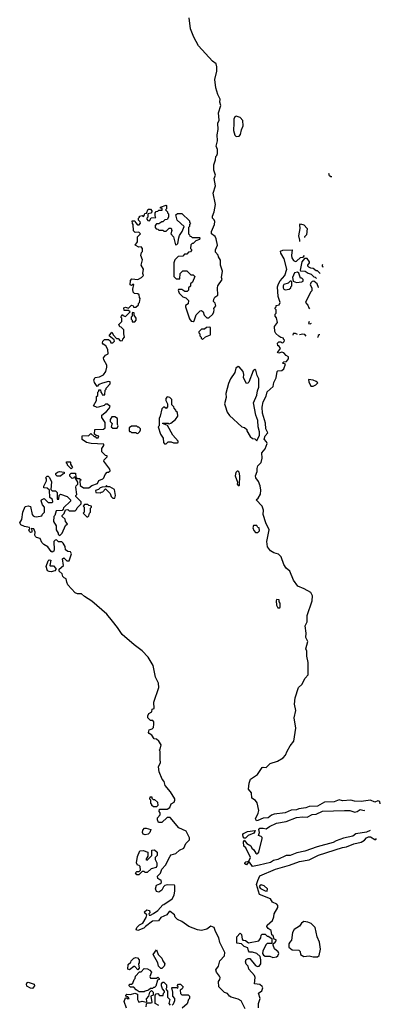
# Model space of a CAD drawing. Extents: x 1793424 to 1900092, y 321114 to 470632.
# Tile 279 of 292: x 1891962 to 1895418, y 417168 to 426607. Entities that reach past the tile are written whole.
import ezdxf

# ---------------------------------------------------------------- set-up
doc = ezdxf.new("R2010")
doc.units = 0

msp = doc.modelspace()

# ---------------------------------------------------------------- linework, layer by layer
at = {"layer": '0CON05XD'}
for points in [[(1892977, 423763), (1893020, 423805), (1893005, 423820), (1892965, 423820), (1892960, 423845), (1892975, 423850), (1893005, 423840), (1893035, 423870), (1893050, 423865), (1893051.7, 423851.7), (1893075, 423850), (1893100, 423875), (1893100, 423885), (1893110, 423895), (1893117.5, 423935), (1893110, 423945), (1893108.3, 423968.3), (1893095, 423980), (1893063, 423983), (1893050, 423995), (1893047, 424023), (1893057.5, 424067.5), (1893045, 424070), (1893035, 424060), (1893020, 424065), (1893023, 424107), (1893038.3, 424121.7), (1893095, 424117.5), (1893130, 424135), (1893150, 424155), (1893142.5, 424175), (1893147.5, 424215), (1893127.5, 424255), (1893140, 424305), (1893122.5, 424345), (1893130, 424375), (1893140, 424385), (1893140, 424415), (1893125, 424430), (1893105, 424427.5), (1893070, 424445), (1893091.7, 424478.3), (1893093, 424527), (1893120, 424555), (1893105, 424570), (1893068.3, 424568.3), (1893051.7, 424581.7), (1893050, 424645), (1893043, 424653), (1893041.7, 424678.3), (1893065, 424680), (1893071.7, 424661.7), (1893091.7, 424641.7), (1893108.3, 424641.7), (1893120, 424655), (1893118.3, 424668.3), (1893100, 424685), (1893100, 424705), (1893110, 424715), (1893110, 424725), (1893135, 424730), (1893148.3, 424721.7), (1893160, 424735), (1893161.7, 424748.3), (1893178.3, 424751.7), (1893195, 424790), (1893215, 424790), (1893230, 424775), (1893230, 424765), (1893218.3, 424751.7), (1893190, 424745), (1893190, 424715), (1893180, 424705), (1893180, 424695), (1893191.7, 424681.7), (1893205, 424680), (1893221.7, 424708.3), (1893268.3, 424711.7), (1893260, 424725), (1893260, 424755), (1893271.7, 424768.3), (1893285, 424770), (1893295, 424780), (1893328.3, 424781.7), (1893328.3, 424798.3), (1893311.7, 424801.7), (1893311.7, 424808.3), (1893365, 424830), (1893370, 424825), (1893370, 424795), (1893360, 424785), (1893380, 424765), (1893380, 424755), (1893390, 424745), (1893387, 424713), (1893375, 424690), (1893353, 424687), (1893335, 424670), (1893325, 424670), (1893295, 424650), (1893275, 424650), (1893260, 424635), (1893260, 424615), (1893271.7, 424601.7), (1893285, 424600), (1893295, 424590), (1893335, 424590), (1893345, 424580), (1893365, 424580), (1893395, 424610), (1893415, 424610), (1893420, 424585), (1893410, 424555), (1893437, 424527), (1893455, 424450), (1893468.3, 424451.7), (1893477, 424463), (1893487.5, 424515), (1893493, 424537), (1893520, 424575), (1893540, 424625), (1893470, 424685), (1893460, 424735), (1893475, 424750), (1893515, 424750), (1893588.3, 424678.3), (1893590, 424665), (1893600, 424655), (1893590, 424645), (1893590, 424625), (1893580, 424615), (1893580, 424555), (1893590, 424545), (1893591.7, 424531.7), (1893605, 424530), (1893615, 424520), (1893685, 424520), (1893690, 424515), (1893685, 424500), (1893651.7, 424488.3), (1893625, 424460), (1893615, 424460), (1893601.7, 424448.3), (1893600, 424415), (1893610, 424405), (1893610, 424395), (1893598.3, 424381.7), (1893581.7, 424378.3), (1893565, 424360), (1893541.7, 424358.3), (1893525, 424340), (1893481.7, 424338.3), (1893450, 424305), (1893440, 424275), (1893440, 424145), (1893461.7, 424121.7), (1893496.7, 424123.3), (1893500, 424175), (1893525, 424200), (1893565, 424200), (1893601.7, 424161.7), (1893625, 424160), (1893640, 424145), (1893618.3, 424091.7), (1893600, 424075), (1893598.3, 424051.7), (1893580, 424035), (1893580, 424015), (1893568.3, 424001.7), (1893545, 424000), (1893515, 424020), (1893485, 424020), (1893480, 424015), (1893490, 423985), (1893525, 423950), (1893555, 423940), (1893580, 423915), (1893576.7, 423883.3), (1893551.7, 423868.3), (1893550, 423855), (1893588.3, 423738.3), (1893605, 423716.7), (1893625, 423713.3), (1893635, 423720), (1893653, 423777), (1893693, 423817), (1893705, 423820), (1893720, 423805), (1893730, 423775), (1893755, 423750), (1893775, 423750), (1893812.5, 423785), (1893822.5, 423805), (1893827.5, 423825), (1893823, 423837), (1893842.5, 423865), (1893835, 423890), (1893820, 423905), (1893823, 423927), (1893833.6, 423946.4), (1893860, 423965), (1893857.5, 424035), (1893862.5, 424055), (1893902.5, 424115), (1893897.5, 424135), (1893906.7, 424195), (1893886.7, 424255), (1893887.5, 424302.5), (1893867.5, 424335), (1893865, 424350), (1893838.3, 424378.3), (1893838.3, 424401.7), (1893857.5, 424445), (1893846.4, 424506.4), (1893835, 424530), (1893800, 424555), (1893800, 424575), (1893830, 424645), (1893831.7, 424671.7), (1893827, 424687), (1893810, 424705), (1893810, 424725), (1893826.4, 424763.6), (1893840, 424835), (1893816.2, 424945), (1893837.5, 425015), (1893827.5, 425085), (1893840, 425115), (1893822.5, 425165), (1893822.5, 425215), (1893840, 425265), (1893842.5, 425295), (1893852.5, 425305), (1893856.7, 425325), (1893857, 425363), (1893846.7, 425395), (1893856.7, 425445), (1893853.6, 425503.6), (1893863.3, 425555), (1893862.5, 425615), (1893872.5, 425645), (1893867, 425713), (1893888.8, 425785), (1893880, 425815), (1893883.3, 425845), (1893861.2, 425891.2), (1893840.8, 425955), (1893833.8, 426035), (1893851.2, 426115), (1893852, 426155), (1893843.8, 426185), (1893810.9, 426210.9), (1893675.4, 426355.4), (1893630.2, 426440.2), (1893599.7, 426519.7), (1893587.5, 426625)], [(1894038.3, 425488.3), (1894065, 425490), (1894077.5, 425505), (1894088.3, 425551.7), (1894105, 425590), (1894100.7, 425640.7), (1894075, 425670), (1894037, 425683), (1894023.6, 425676.4), (1894013.3, 425655), (1894016.2, 425615), (1894010, 425545), (1894025, 425500), (1894038.3, 425488.3)], [(1894955, 425100), (1894945, 425100), (1894931.7, 425111.7), (1894926, 425132.2)], [(1894647.8, 424480.2), (1894647.5, 424495), (1894636.4, 424536.4), (1894650, 424605), (1894648.3, 424641.7), (1894655, 424650), (1894685, 424640), (1894717.5, 424605), (1894710, 424545), (1894692.5, 424525), (1894691.6, 424517.6)], [(1895418.3, 419090.9), (1895415, 419113.1), (1895395, 419119.4), (1895365, 419106.5), (1895325, 419124.3), (1895235, 419111.2), (1895172.5, 419115), (1895135, 419124.6), (1895055, 419117.1), (1895025, 419127.9), (1894975, 419107.8), (1894885, 419104.6), (1894815, 419067.8), (1894735, 419064.5), (1894705, 419051.8), (1894637.6, 419042.4), (1894615, 419033.6), (1894565, 419030.6), (1894505, 419002.9), (1894400.3, 418989.7), (1894375, 418980.8), (1894345, 418954.4), (1894295, 418951.1), (1894245, 418928.6), (1894231.7, 418928.3), (1894220.8, 418945), (1894248.8, 419001.2), (1894253.1, 419025), (1894239.8, 419099.8), (1894221.5, 419121.5), (1894188, 419145), (1894183.9, 419193.9), (1894155, 419230), (1894161.7, 419288.3), (1894173, 419327), (1894240, 419370), (1894285, 419438.1), (1894295, 419442.9), (1894325, 419436.7), (1894362.5, 419475), (1894432.6, 419497.4), (1894488.8, 419531.2), (1894510.8, 419555), (1894524.5, 419595), (1894554, 419646), (1894589.1, 419690.9), (1894609.1, 419815), (1894592.9, 419915), (1894609.2, 419985), (1894596.9, 420045), (1894602.5, 420105), (1894633.6, 420206.4), (1894667.5, 420235), (1894697.5, 420295), (1894727.5, 420325), (1894728.3, 420388.3), (1894726.4, 420445), (1894712.9, 420505), (1894712.7, 420552.7), (1894706.2, 420575), (1894723.3, 420645), (1894703.3, 420685), (1894707.5, 420725), (1894696.7, 420795), (1894717.5, 420835), (1894716, 420895), (1894764.5, 421035), (1894770, 421085), (1894752.5, 421115), (1894690, 421150), (1894629.5, 421175), (1894586.7, 421235), (1894550.3, 421320.3), (1894515, 421347.8), (1894494.7, 421385), (1894468.1, 421458.1), (1894442.5, 421482.5), (1894399.2, 421495), (1894365, 421515.7), (1894335.7, 421555), (1894330, 421605), (1894353.8, 421715), (1894322.5, 421785), (1894296.7, 421863.3), (1894300, 421905), (1894286.7, 421945), (1894230, 422005), (1894248.3, 422021.7), (1894270.5, 422059.5), (1894274.7, 422095.3), (1894267.9, 422137.9), (1894249.7, 422179.7), (1894225.8, 422215), (1894222.5, 422235), (1894239.4, 422275), (1894238, 422305), (1894245, 422330), (1894277, 422363), (1894287.5, 422405), (1894282.5, 422455), (1894315.5, 422494.5), (1894333.1, 422545), (1894328.9, 422558.9), (1894305.5, 422585), (1894315, 422616.7), (1894339.4, 422645), (1894320, 422685), (1894318.5, 422738.5), (1894290, 422835), (1894287.6, 422892.4), (1894294.6, 422945), (1894322.9, 422997.1), (1894335, 423040), (1894390.3, 423089.7), (1894399.5, 423130.5), (1894420, 423175), (1894430, 423235), (1894435, 423240), (1894475, 423242.5), (1894495, 423260), (1894510, 423305), (1894480, 423315), (1894493, 423327), (1894518.3, 423331.7), (1894540, 423355), (1894540, 423375), (1894515, 423387.5), (1894493.8, 423413.8), (1894475, 423420), (1894445, 423410), (1894433.3, 423415), (1894462.5, 423455), (1894445, 423480), (1894435, 423480), (1894433, 423507), (1894445, 423520), (1894465, 423520), (1894471.7, 423511.7), (1894485, 423510), (1894498.3, 423521.7), (1894500, 423535), (1894490, 423545), (1894490, 423555), (1894465, 423560), (1894445, 423572.5), (1894417.3, 423597.3), (1894406.6, 423616.6), (1894405.5, 423664.5), (1894432, 423705), (1894425, 423750), (1894410, 423765), (1894410, 423785), (1894420, 423795), (1894420, 423825), (1894410, 423835), (1894410, 423845), (1894420, 423855), (1894421.7, 423868.3), (1894450, 423875), (1894457.5, 423895), (1894440, 423955), (1894433.8, 424045), (1894441.2, 424075), (1894457.5, 424105), (1894503.3, 424155), (1894523.3, 424215), (1894496.7, 424315), (1894465, 424370), (1894463, 424387), (1894485, 424397.5), (1894575, 424400), (1894566.7, 424345), (1894570, 424325), (1894587, 424297), (1894605, 424290), (1894615, 424292.5), (1894655, 424327.5), (1894678.3, 424331.7), (1894692.2, 424346)], [(1894840.7, 424174.3), (1894815, 424200), (1894805, 424200), (1894775, 424222.5), (1894753.6, 424223.6), (1894733.6, 424233.6), (1894722.5, 424245), (1894722.5, 424255), (1894740, 424275), (1894740, 424285), (1894718.3, 424318.3), (1894691.7, 424318.3), (1894667.5, 424285), (1894650, 424205), (1894655, 424200), (1894697, 424197), (1894726.4, 424176.4), (1894757, 424167), (1894781.7, 424141.7), (1894795, 424140), (1894805, 424130), (1894807.7, 424130)], [(1894863.7, 424259.8), (1894860, 424255), (1894861.7, 424241.7), (1894869.6, 424236.5)], [(1894616.4, 424086.4), (1894665, 424092.5), (1894678.3, 424101.7), (1894680, 424115), (1894665, 424130), (1894655, 424130), (1894638.3, 424178.3), (1894625, 424187.5), (1894595, 424180), (1894577.5, 424135), (1894581.7, 424101.7), (1894616.4, 424086.4)], [(1894828, 424040.4), (1894825, 424040), (1894812.5, 424075), (1894781.7, 424101.7), (1894765, 424097.5), (1894752.5, 424085), (1894747.5, 424065), (1894762.5, 424035), (1894761.7, 424008.3), (1894750, 423995), (1894702.5, 423895), (1894725, 423870), (1894733.3, 423845), (1894741, 423834.8)], [(1894505, 424017.5), (1894545, 424022.5), (1894560, 424035), (1894560, 424045), (1894570, 424055), (1894570, 424095), (1894565, 424100), (1894555, 424100), (1894535, 424080), (1894495, 424067.5), (1894486.7, 424055), (1894487.5, 424035), (1894495, 424022.5), (1894505, 424017.5)], [(1894124, 417125), (1894085, 417201.2), (1894055, 417218), (1893987.5, 417235), (1893972.5, 417245), (1893955, 417270), (1893925, 417280), (1893870, 417335), (1893867.5, 417385), (1893880, 417405), (1893883.8, 417425), (1893878.8, 417438.8), (1893847.5, 417475), (1893840.7, 417499.3), (1893866.7, 417535), (1893880, 417585), (1893925, 417632.5), (1893928, 417665), (1893880.9, 417760.9), (1893870, 417805), (1893838.8, 417865), (1893825, 417905.7), (1893795, 417916.2), (1893755, 417886.7), (1893705, 417876.7), (1893665, 417883.3), (1893584.1, 417914.1), (1893515, 417962.5), (1893475, 417980), (1893453, 418003), (1893446.4, 418026.4), (1893405, 418059.2), (1893395, 418056.2), (1893373.8, 418026.2), (1893315, 418001.2), (1893291.2, 417968.8), (1893235, 417963.8), (1893167.5, 417915), (1893153.6, 417896.4), (1893095, 417876), (1893078.3, 417881.7), (1893084.3, 417905.7), (1893109.5, 417930.5), (1893142.5, 417945), (1893175, 418000), (1893180, 418025), (1893161.7, 418041.7), (1893160, 418055), (1893180, 418075), (1893207, 418067), (1893210, 418045), (1893200, 418035), (1893202.5, 418022.5), (1893215, 418022.5), (1893245, 418037.5), (1893285, 418067.5), (1893335, 418122.5), (1893345, 418123.3), (1893425, 418180), (1893443.3, 418215), (1893450, 418255), (1893450, 418305), (1893445, 418310), (1893375, 418312.5), (1893353, 418307), (1893340, 418295), (1893325, 418262.5), (1893295, 418242.5), (1893275, 418250), (1893262.5, 418275), (1893275, 418310), (1893307, 418323), (1893320, 418335), (1893318.3, 418358.3), (1893305, 418360), (1893287.5, 418375), (1893282.5, 418395), (1893312.5, 418425), (1893325, 418462.5), (1893358.3, 418501.7), (1893405, 418586.7), (1893415, 418600), (1893457.5, 418615), (1893493.8, 418646.2), (1893535.2, 418664.8), (1893555, 418708), (1893590.8, 418745), (1893589.2, 418765), (1893557.7, 418827.7), (1893488.3, 418858.3), (1893405, 418960), (1893375, 418960), (1893325, 418910), (1893291.7, 418911.7), (1893282.5, 418935), (1893282.5, 418955), (1893310, 418985), (1893310, 419005), (1893300, 419015), (1893301.7, 419038.3), (1893375, 419040), (1893400, 419055), (1893415, 419090), (1893443, 419107), (1893450, 419125), (1893447.7, 419137.7), (1893406.1, 419206.1), (1893357.5, 419265), (1893346.7, 419305), (1893327.5, 419325), (1893300, 419395), (1893294, 419445), (1893313.3, 419485), (1893307.5, 419515), (1893310, 419595), (1893300, 419605), (1893310, 419615), (1893317.5, 419655), (1893295, 419690), (1893275, 419710), (1893251.7, 419711.7), (1893229.3, 419749.3), (1893203.6, 419763.6), (1893197.5, 419775), (1893201.7, 419798.3), (1893231.7, 419808.3), (1893245, 419820), (1893248.8, 419855), (1893247, 419877), (1893238.3, 419888.3), (1893215, 419890), (1893190, 419915), (1893190, 419935), (1893200, 419955), (1893228.3, 419971.7), (1893231.7, 419998.3), (1893250, 420005), (1893247.5, 420065), (1893296.7, 420205), (1893291.2, 420245), (1893264.2, 420304.2), (1893241.4, 420415), (1893195, 420496), (1893135, 420558), (1893058, 420615), (1892944.3, 420714.3), (1892900.7, 420780.7), (1892850.5, 420840.5), (1892797.6, 420907.6), (1892655, 421033.3), (1892585, 421076.7), (1892555, 421102.5), (1892515, 421103.8), (1892495, 421113.3), (1892425, 421190), (1892413.3, 421215), (1892408.3, 421248.3), (1892390, 421255), (1892375, 421270), (1892370, 421295), (1892341.7, 421321.7), (1892341.7, 421338.3), (1892382.5, 421375), (1892371.7, 421438.3), (1892387, 421447), (1892415, 421420), (1892435, 421420), (1892457.5, 421485), (1892450, 421505), (1892425, 421507.5), (1892400, 421525), (1892397, 421557), (1892378.3, 421588.3), (1892365, 421600), (1892335, 421600), (1892315, 421620), (1892301.7, 421618.3), (1892290, 421605), (1892292.5, 421525), (1892288.3, 421511.7), (1892275, 421502.5), (1892265, 421507.5), (1892233.1, 421553.1), (1892193.8, 421575), (1892173.3, 421595), (1892160, 421635), (1892125, 421643.3), (1892113.6, 421653.6), (1892107.5, 421665), (1892110, 421695), (1892096.4, 421726.4), (1892071.7, 421728.3), (1892080, 421715), (1892080, 421695), (1892065, 421692.5), (1892055, 421700), (1892050, 421715), (1892060, 421725), (1892055, 421740), (1892008.3, 421748.3), (1891972.5, 421765), (1891962.5, 421785), (1891982.5, 421815), (1891993, 421887), (1892015, 421940), (1892045, 421946.7), (1892065, 421940), (1892082.5, 421865), (1892090.7, 421850.7), (1892103.6, 421843.6), (1892125, 421841.2), (1892175, 421850), (1892181.7, 421868.3), (1892195, 421880), (1892200, 421885), (1892200, 421935), (1892180, 421955), (1892167.5, 421995), (1892172.5, 422005), (1892196.4, 422016.4), (1892235, 421980), (1892275, 421980), (1892280, 421985), (1892278.3, 422008.3), (1892250, 422025), (1892248.3, 422098.3), (1892227, 422117), (1892195, 422120), (1892192.5, 422125), (1892192.5, 422135), (1892220, 422185), (1892220, 422205), (1892210, 422215), (1892225, 422230), (1892235, 422230), (1892248.3, 422218.3), (1892267, 422177), (1892261.7, 422101.7), (1892275, 422090), (1892305, 422090), (1892320, 422075), (1892321.7, 422011.7), (1892338.3, 422011.7), (1892340, 422045), (1892355, 422057.5), (1892417, 422037), (1892450, 422005), (1892448.3, 421991.7), (1892381.7, 421928.3), (1892380, 421915), (1892368.3, 421901.7), (1892311.7, 421898.3), (1892300, 421855), (1892290, 421845), (1892287.5, 421795), (1892312.5, 421755), (1892312.5, 421715), (1892330, 421685), (1892330, 421675), (1892348.3, 421661.7), (1892370, 421685), (1892401.7, 421758.3), (1892420, 421775), (1892400, 421795), (1892398.3, 421818.3), (1892370, 421845), (1892370, 421855), (1892388.3, 421871.7), (1892401.7, 421908.3), (1892425, 421910), (1892435, 421900), (1892495, 421900), (1892508.3, 421911.7), (1892511.7, 421928.3), (1892550, 421965), (1892550, 421985), (1892500, 422035), (1892500, 422045), (1892510, 422055), (1892500, 422125), (1892503, 422137), (1892520, 422155), (1892520, 422175), (1892500, 422205), (1892500, 422220), (1892485, 422220), (1892478.3, 422211.7), (1892465, 422210), (1892441.7, 422231.7), (1892441.7, 422248.3), (1892455, 422260), (1892498.3, 422258.3), (1892500, 422220), (1892515, 422210), (1892535, 422210), (1892550, 422195), (1892540, 422185), (1892541.7, 422141.7), (1892575, 422120), (1892625, 422120), (1892655, 422142.5), (1892708.3, 422161.7), (1892720.7, 422189.3), (1892760, 422205), (1892770, 422215), (1892781.7, 422248.3), (1892801.7, 422268.3), (1892815, 422270), (1892828.3, 422281.7), (1892827, 422297), (1892770, 422375), (1892773, 422387), (1892791.7, 422408.3), (1892800, 422415), (1892800, 422425), (1892785, 422430), (1892750, 422465), (1892750, 422495), (1892770, 422525), (1892768.3, 422538.3), (1892647, 422543), (1892603, 422553), (1892561.7, 422581.7), (1892560, 422615), (1892565, 422620), (1892621.7, 422618.3), (1892645, 422640), (1892675, 422610), (1892685, 422610), (1892695, 422600), (1892715, 422600), (1892720, 422615), (1892695, 422620), (1892680, 422635), (1892681.7, 422678.3), (1892765, 422680), (1892780, 422695), (1892780, 422745), (1892750, 422795), (1892750, 422815), (1892795, 422850), (1892817.5, 422875), (1892828.3, 422898.3), (1892805, 422920), (1892785, 422920), (1892771.7, 422908.3), (1892705, 422890), (1892670, 422905), (1892697.5, 422955), (1892700, 422995), (1892710, 423005), (1892710, 423035), (1892720, 423045), (1892721.7, 423058.3), (1892738.3, 423058.3), (1892740, 423035), (1892750, 423025), (1892751.7, 423011.7), (1892778.3, 423011.7), (1892780, 423055), (1892790, 423065), (1892790, 423075), (1892830, 423115), (1892830, 423135), (1892815, 423140), (1892755, 423122.5), (1892721.7, 423108.3), (1892705, 423090), (1892678.3, 423128.3), (1892672.5, 423155), (1892685, 423177.5), (1892727, 423183), (1892766.4, 423203.6), (1892787, 423233), (1892797.5, 423275), (1892797.5, 423295), (1892767.5, 423345), (1892766.7, 423365), (1892785, 423392.5), (1892810, 423405), (1892806.7, 423445), (1892789.3, 423479.3), (1892762.5, 423495), (1892757.5, 423505), (1892760, 423525), (1892775, 423540), (1892815, 423540), (1892828.3, 423528.3), (1892835, 423510), (1892855, 423510), (1892870, 423525), (1892868.3, 423538.3), (1892820, 423575), (1892845, 423610), (1892861.7, 423581.7), (1892891.7, 423551.7), (1892905, 423550), (1892925, 423530), (1892948.3, 423531.7), (1892950, 423545), (1892967.5, 423562.5), (1892960, 423595), (1892960, 423635), (1892935, 423660), (1892923.6, 423663.6), (1892912.5, 423685), (1892942.5, 423715), (1892940, 423745), (1892932.5, 423755), (1892940, 423775), (1892945, 423780), (1892951.7, 423771.7), (1892977, 423763)], [(1893065, 423710), (1893080, 423725), (1893080, 423745), (1893060, 423775), (1893058.3, 423798.3), (1893045, 423800), (1893040, 423795), (1893040, 423765), (1893030, 423755), (1893030, 423735), (1893040, 423725), (1893041.7, 423711.7), (1893065, 423710)], [(1893715, 423542.5), (1893741.7, 423568.3), (1893790, 423585), (1893790, 423655), (1893785, 423660), (1893753, 423657), (1893735, 423640), (1893705, 423640), (1893680, 423615), (1893680, 423605), (1893690, 423595), (1893690, 423575), (1893700, 423565), (1893700, 423555), (1893715, 423542.5)], [(1894736, 423714.3), (1894730, 423695), (1894745, 423690), (1894757.6, 423698.4)], [(1894624.7, 423588.5), (1894605, 423600), (1894581.7, 423598.3), (1894580.9, 423583.6)], [(1894708.9, 423574.7), (1894695, 423590), (1894675, 423592.5), (1894645, 423585)], [(1894838.4, 423587.5), (1894832.5, 423587.5), (1894821.7, 423578.3), (1894820, 423565), (1894824.3, 423560.7)], [(1894235, 422570), (1894262, 422625), (1894262, 422655), (1894248, 422705), (1894245.6, 422765), (1894226.7, 422815), (1894203.8, 422935), (1894235, 423007.5), (1894240.8, 423049.2), (1894254, 423085), (1894254.2, 423165), (1894238.1, 423195), (1894226.8, 423246.8), (1894215, 423253.3), (1894200.5, 423239.5), (1894157, 423133), (1894148.3, 423121.7), (1894135, 423120), (1894107.5, 423175), (1894110, 423205), (1894103.3, 423235), (1894065, 423280), (1894055, 423282.5), (1894034.1, 423265.9), (1894023.3, 423225), (1893983.3, 423165), (1893965, 423120), (1893938.8, 423025), (1893940, 422985), (1893926.7, 422925), (1893930, 422905), (1893950, 422845), (1893974.1, 422814.1), (1894090, 422705), (1894117, 422697), (1894138.3, 422678.3), (1894140, 422665), (1894170.7, 422610.7), (1894193, 422593), (1894215, 422590), (1894235, 422570)], [(1894775, 423092.5), (1894800, 423105), (1894820.2, 423125), (1894805, 423140), (1894775, 423152.5), (1894731.7, 423158.3), (1894733.3, 423135), (1894752.5, 423095), (1894775, 423092.5)], [(1893365, 422540), (1893385, 422560), (1893415, 422560), (1893435, 422550), (1893475, 422550), (1893480, 422555), (1893480, 422565), (1893430, 422625), (1893378.3, 422718.3), (1893330, 422735), (1893335, 422740), (1893385, 422740), (1893395, 422732.5), (1893411.7, 422738.3), (1893456.4, 422773.6), (1893476.7, 422805), (1893475, 422840), (1893461.7, 422851.7), (1893460, 422865), (1893443, 422883), (1893440, 422895), (1893420, 422915), (1893420, 422965), (1893400, 422985), (1893375, 422990), (1893362.5, 422975), (1893362.5, 422955), (1893380, 422925), (1893380, 422895), (1893365, 422880), (1893343, 422897), (1893324.1, 422875.9), (1893310, 422805), (1893300, 422785), (1893300, 422715), (1893290, 422705), (1893312.5, 422635), (1893337.5, 422595), (1893340, 422555), (1893351.7, 422541.7), (1893365, 422540)], [(1892895, 422690), (1892907.5, 422712.5), (1892900, 422725), (1892900, 422785), (1892875, 422800), (1892845, 422800), (1892830, 422775), (1892830, 422755), (1892850, 422735), (1892840, 422705), (1892855, 422690), (1892895, 422690)], [(1893095, 422640), (1893115, 422660), (1893120, 422675), (1893120, 422685), (1893105, 422700), (1893095, 422700), (1893085, 422710), (1893035, 422710), (1893010, 422695), (1893010, 422665), (1893015, 422660), (1893025, 422660), (1893035, 422650), (1893075, 422650), (1893081.7, 422641.7), (1893095, 422640)], [(1892455, 422300), (1892420, 422335), (1892420, 422345), (1892410, 422355), (1892411.7, 422368.3), (1892445, 422370), (1892450, 422365), (1892450, 422345), (1892470, 422315), (1892455, 422300)], [(1892355, 422230), (1892321.7, 422231.7), (1892310, 422245), (1892310, 422255), (1892325, 422270), (1892343.6, 422276.4), (1892388.3, 422268.3), (1892390, 422255), (1892375, 422250), (1892355, 422230)], [(1894065, 422140), (1894070, 422145), (1894073, 422233), (1894065, 422270), (1894055, 422280), (1894045, 422280), (1894032.5, 422265), (1894026.7, 422235), (1894050, 422175), (1894047.5, 422155), (1894055, 422140), (1894065, 422140)], [(1892875, 422020), (1892880, 422045), (1892871.7, 422101.7), (1892825, 422130), (1892805, 422130), (1892795, 422140), (1892785, 422130), (1892753, 422127), (1892735, 422120), (1892718.3, 422101.7), (1892690, 422095), (1892693, 422073), (1892735, 422070), (1892741.7, 422078.3), (1892758.3, 422081.7), (1892785, 422110), (1892830, 422065), (1892840, 422035), (1892855, 422020), (1892875, 422020)], [(1892605, 421840), (1892615, 421842.5), (1892625, 421850), (1892630, 421875), (1892640, 421885), (1892640, 421925), (1892650, 421935), (1892650, 421945), (1892625, 421950), (1892615, 421960), (1892585, 421960), (1892570, 421945), (1892580, 421935), (1892580, 421885), (1892570, 421875), (1892605, 421840)], [(1894245, 421690), (1894261.7, 421708.3), (1894257.5, 421735), (1894245, 421740), (1894235, 421756.7), (1894203, 421757), (1894197.5, 421735), (1894205, 421710), (1894221.7, 421691.7), (1894245, 421690)], [(1892265, 421314), (1892245, 421315.8), (1892230, 421325), (1892217.5, 421365), (1892235, 421420), (1892245, 421430), (1892260, 421425), (1892250, 421375), (1892255, 421370), (1892285, 421370), (1892310, 421345), (1892310, 421335), (1892300, 421325), (1892265, 421314)], [(1894455, 420970), (1894460, 420975), (1894460, 421015), (1894450, 421025), (1894450, 421045), (1894425, 421050), (1894420, 421035), (1894423, 420993), (1894435, 420970), (1894455, 420970)], [(1893275, 419060), (1893245, 419060), (1893230, 419075), (1893230, 419085), (1893220, 419095), (1893220, 419125), (1893210, 419135), (1893211.7, 419158.3), (1893228.3, 419158.3), (1893230, 419145), (1893241.7, 419131.7), (1893255, 419130), (1893282.5, 419105), (1893287.5, 419075), (1893275, 419060)], [(1895321.6, 418833), (1895285, 418818.8), (1895185, 418800.9), (1895155, 418781.1), (1895065, 418760), (1894995, 418736.4), (1894965, 418718.4), (1894812.7, 418677.3), (1894695, 418635.3), (1894619.9, 418620.1), (1894555, 418595.4), (1894515, 418593.3), (1894435.6, 418555.6), (1894395, 418545.4), (1894365, 418526.7), (1894257.2, 418502.8), (1894195, 418488), (1894165, 418530), (1894151.7, 418528.3), (1894136.4, 418503.6), (1894120, 418515), (1894120, 418525), (1894130, 418535), (1894158.3, 418541.7), (1894173.3, 418575), (1894128.6, 418668.6), (1894112, 418685), (1894105.9, 418724.1), (1894115, 418742.5), (1894140.7, 418710.7), (1894178.3, 418688.3), (1894187.5, 418665), (1894207.4, 418647.4), (1894225, 418616.2), (1894235, 418610), (1894245, 418613.8), (1894254.2, 418625.8), (1894286.1, 418756.1), (1894286.1, 418766.1), (1894276.7, 418776.7), (1894250, 418785), (1894260, 418815), (1894253.8, 418845), (1894263.3, 418855), (1894295, 418857.5), (1894325, 418850), (1894356.9, 418873.1), (1894425, 418903.5), (1894515, 418921.8), (1894615, 418959.1), (1894675, 418965.5), (1894717.9, 418962.1), (1894765, 418988), (1894805, 418992.2), (1894865, 419020.4), (1895075, 419026.9), (1895125, 419027.3), (1895175, 419010), (1895195, 419015.4), (1895225, 419036.2), (1895265, 419027), (1895270.6, 419027.8)], [(1893165, 418792.5), (1893145, 418800), (1893140, 418815), (1893143, 418837), (1893160, 418855), (1893175, 418857.5), (1893220, 418845), (1893210, 418815), (1893195, 418800), (1893165, 418792.5)], [(1894125, 418760), (1894115, 418760), (1894103.8, 418775), (1894101.2, 418795), (1894108.8, 418805), (1894145, 418825.5), (1894217.5, 418835), (1894216.7, 418823.3), (1894205, 418810), (1894152.4, 418787.6), (1894125, 418760)], [(1894250, 417135), (1894250, 417175), (1894266.2, 417225), (1894252.5, 417275), (1894284.3, 417295.7), (1894292, 417325), (1894287.5, 417337.5), (1894265, 417358), (1894213.3, 417365), (1894218.8, 417425), (1894214, 417445), (1894157.5, 417505), (1894152.5, 417535), (1894133.9, 417553.9), (1894127.5, 417575), (1894133.6, 417596.4), (1894153, 417607), (1894167, 417607), (1894220.8, 417540.8), (1894241.7, 417531.7), (1894256.2, 417533.8), (1894273.9, 417556.1), (1894274, 417595), (1894266.7, 417625), (1894235, 417654), (1894195, 417667.5), (1894165, 417667.5), (1894155, 417680), (1894148.8, 417708.8), (1894115, 417723.3), (1894088.3, 417748.3), (1894043.6, 417753.6), (1894042.5, 417815), (1894075, 417850), (1894087, 417837), (1894093, 417793), (1894101.7, 417781.7), (1894125, 417780), (1894155, 417757.5), (1894255, 417777.5), (1894272.5, 417805), (1894275, 417830), (1894285, 417840), (1894315, 417840), (1894335, 417820), (1894345, 417820), (1894378.3, 417798.3), (1894380, 417755), (1894375, 417750), (1894335, 417750), (1894321.7, 417738.3), (1894292.3, 417677.7), (1894288.8, 417655), (1894298.8, 417638.8), (1894315, 417630), (1894359.3, 417629.3), (1894387, 417617), (1894425, 417624), (1894436.5, 417633.5), (1894446, 417655), (1894440.8, 417670.8), (1894405, 417700), (1894390, 417735), (1894391.7, 417748.3), (1894410, 417765), (1894420, 417775), (1894420, 417785), (1894401.7, 417791.7), (1894390, 417825), (1894380, 417835), (1894372.5, 417875), (1894343.6, 417893.6), (1894330, 417915), (1894334.1, 417925.9), (1894385, 417972.5), (1894398, 418005), (1894402, 418035), (1894436, 418095), (1894437.5, 418115), (1894427.6, 418127.6), (1894385, 418148.1), (1894365, 418177.5), (1894262.2, 418222.2), (1894233.3, 418315), (1894243.5, 418355), (1894265, 418400), (1894412.5, 418465), (1894548.7, 418501.3), (1894645, 418535.9), (1894737.1, 418552.9), (1894825, 418597.9), (1895055, 418671.8), (1895095, 418677.4), (1895165, 418705.7), (1895235, 418722.5), (1895268.3, 418741.7), (1895286.9, 418765), (1895305, 418774.2), (1895325, 418774.7), (1895365, 418747.5), (1895375, 418747.8), (1895382.1, 418757.1)], [(1893105, 418410), (1893085, 418410), (1893072.5, 418427.5), (1893085, 418440), (1893108.3, 418441.7), (1893120, 418455), (1893118.3, 418488.3), (1893108.3, 418498.3), (1893091.7, 418501.7), (1893082.5, 418525), (1893090, 418585), (1893115, 418640), (1893145, 418642.5), (1893190, 418625), (1893191.7, 418588.3), (1893172.5, 418555), (1893185, 418550), (1893230, 418595), (1893230, 418645), (1893255, 418650), (1893280, 418625), (1893280, 418595), (1893260, 418575), (1893260, 418555), (1893277, 418523), (1893277.5, 418495), (1893270, 418480), (1893223.9, 418466.1), (1893185, 418432.5), (1893165, 418430), (1893155, 418440), (1893135, 418440), (1893105, 418410)], [(1894335, 418252.5), (1894337.5, 418275), (1894305, 418304.4), (1894277.3, 418312.7), (1894263.3, 418305), (1894258.8, 418295), (1894269.4, 418279.4), (1894315, 418254.4), (1894335, 418252.5)], [(1894815, 417623.3), (1894833.6, 417636.4), (1894844, 417695), (1894834.2, 417765), (1894812.5, 417815), (1894793.9, 417903.9), (1894755, 417941.2), (1894725, 417955.8), (1894685, 417963.3), (1894662.5, 417945), (1894643, 417917), (1894592.5, 417885), (1894577.5, 417855), (1894567, 417783), (1894550, 417765), (1894543, 417747), (1894542.5, 417715), (1894575, 417690), (1894638.3, 417688.3), (1894650, 417675), (1894652.5, 417645), (1894685, 417626.7), (1894735, 417633.3), (1894775, 417623.3), (1894815, 417623.3)], [(1893325, 417510), (1893315, 417510), (1893293, 417533), (1893287, 417567), (1893240, 417645), (1893275, 417690), (1893290, 417645), (1893325, 417610), (1893333.3, 417583.3), (1893352.5, 417555), (1893347.5, 417535), (1893325, 417510)], [(1893095, 417500), (1893065, 417530), (1893055, 417530), (1893015, 417500), (1893000, 417505), (1893001.7, 417548.3), (1893028.3, 417571.7), (1893030, 417585), (1893055, 417610), (1893075, 417617.5), (1893090, 417615), (1893107.5, 417595), (1893107.5, 417565), (1893100, 417555), (1893107.5, 417515), (1893095, 417500)], [(1893155, 417287.5), (1893108.3, 417288.3), (1893077.7, 417307.7), (1893055, 417332.5), (1893025, 417332.5), (1893012.5, 417345), (1893015, 417360), (1893035, 417360), (1893048.3, 417371.7), (1893060, 417405), (1893070, 417415), (1893071.7, 417438.3), (1893111.7, 417478.3), (1893125, 417480), (1893155, 417510), (1893187, 417507), (1893210, 417495), (1893227, 417477), (1893210, 417435), (1893215, 417420), (1893275, 417420), (1893285, 417427.5), (1893300, 417415), (1893300, 417405), (1893281.7, 417398.3), (1893267, 417343), (1893255, 417330), (1893245, 417330), (1893235, 417320), (1893215, 417320), (1893197.5, 417302.5), (1893165, 417292.5), (1893155, 417287.5)], [(1892085, 417320.8), (1892065, 417321.4), (1892031.1, 417341.1), (1892027.5, 417362.5), (1892034, 417376), (1892045, 417378.8), (1892100, 417360), (1892104, 417345), (1892085, 417320.8)], [(1893295, 417157.5), (1893260, 417175), (1893260, 417255), (1893271.7, 417268.3), (1893285, 417270), (1893303, 417253), (1893338.3, 417251.7), (1893340, 417275), (1893350, 417285), (1893350, 417295), (1893330, 417315), (1893320, 417345), (1893320, 417365), (1893335, 417380), (1893345, 417380), (1893370, 417355), (1893370, 417325), (1893361.7, 417311.7), (1893380, 417295), (1893380, 417235), (1893400, 417215), (1893392.5, 417175), (1893405, 417160)], [(1893425, 417160), (1893437, 417173), (1893450, 417205), (1893450, 417225), (1893430, 417245), (1893430, 417285), (1893420, 417325), (1893425, 417330), (1893465, 417330), (1893478.3, 417321.7), (1893480, 417335), (1893470, 417345), (1893485, 417360), (1893505, 417360), (1893527.5, 417335), (1893520, 417315), (1893500, 417305), (1893505, 417270), (1893515, 417260), (1893578.3, 417258.3), (1893590, 417245), (1893590, 417225), (1893580, 417215), (1893568.3, 417171.7), (1893518.3, 417131.7)], [(1892985, 417130), (1892962.5, 417195), (1892975, 417230), (1892985, 417230), (1892995, 417220), (1893010, 417225), (1892998.3, 417238.3), (1892980, 417245), (1892980, 417255), (1892990, 417265), (1893025, 417262.5), (1893065, 417273.3), (1893090, 417265), (1893092.5, 417215), (1893105, 417190), (1893135, 417197.5), (1893175, 417190), (1893180, 417195), (1893178.3, 417221.7), (1893200, 417245), (1893210, 417285), (1893225, 417300), (1893240, 417285), (1893240, 417255), (1893220, 417245), (1893230, 417185), (1893225, 417180), (1893185, 417180), (1893175, 417170), (1893172.5, 417145)]]:
    msp.add_lwpolyline(points, dxfattribs=at)

doc.saveas('drawing.dxf')
